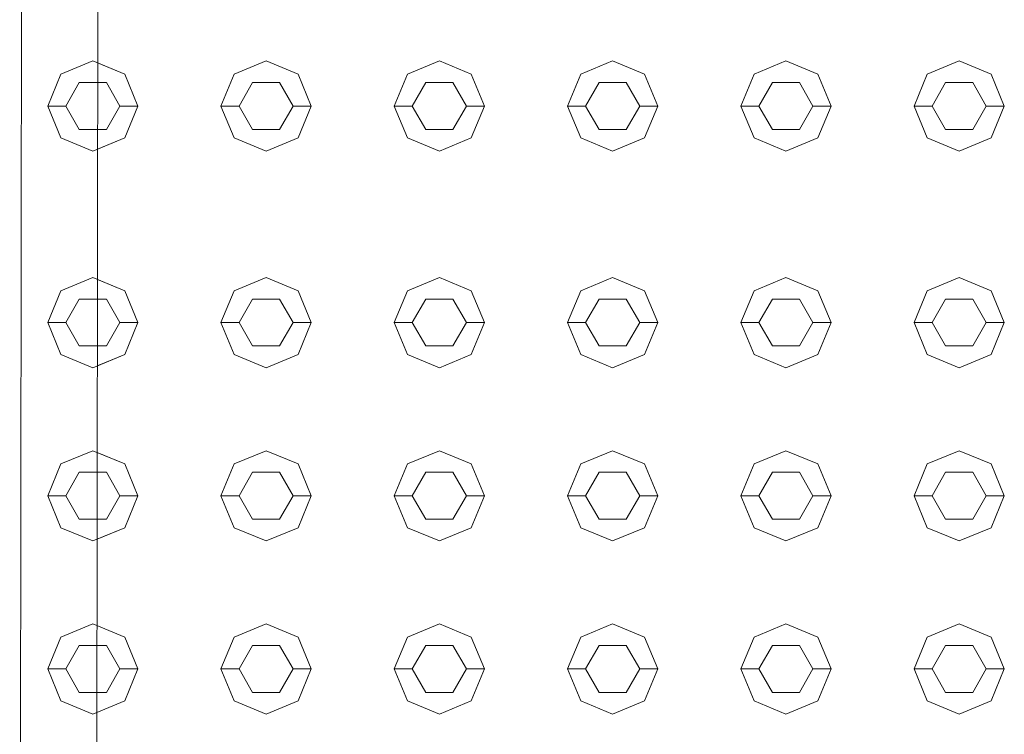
# Model space of a CAD drawing. Header units: millimetres. Extents: x 321 to 585, y -277 to 9.
# Tile 783 of 1056: x 344.357 to 344.903, y -21.701 to -21.305. Entities that reach past the tile are written whole.
import ezdxf

# ---------------------------------------------------------------- set-up
doc = ezdxf.new("R2010")
doc.units = ezdxf.units.MM
doc.header["$MEASUREMENT"] = 0
doc.layers.add('IFC-Elemento construtivo genérico-Contorno', color=253, linetype='Continuous', lineweight=5)
doc.layers.add('IFC-Porta-Contorno', color=142, linetype='Continuous', lineweight=5)

msp = doc.modelspace()

# ---------------------------------------------------------------- linework, layer by layer
at = {"layer": 'IFC-Elemento construtivo genérico-Contorno', "lineweight": 5}
for p, q in [((344.38007, -21.33509), (344.39775, -21.32777)), ((344.39775, -21.32777), (344.41543, -21.33509)), ((344.40043, -21.32888), (344.41543, -21.33509)), ((344.47607, -21.33509), (344.49375, -21.32777)), ((344.47607, -21.33509), (344.49375, -21.32777)), ((344.49375, -21.32777), (344.51143, -21.33509)), ((344.49375, -21.32777), (344.51143, -21.33509)), ((344.57207, -21.33509), (344.58975, -21.32777)), ((344.57207, -21.33509), (344.58975, -21.32777)), ((344.58975, -21.32777), (344.60743, -21.33509)), ((344.58975, -21.32777), (344.60743, -21.33509)), ((344.66807, -21.33509), (344.68575, -21.32777)), ((344.66807, -21.33509), (344.68575, -21.32777)), ((344.68575, -21.32777), (344.70343, -21.33509)), ((344.68575, -21.32777), (344.70343, -21.33509)), ((344.76407, -21.33509), (344.78175, -21.32777)), ((344.76407, -21.33509), (344.78175, -21.32777)), ((344.78175, -21.32777), (344.79943, -21.33509)), ((344.78175, -21.32777), (344.79943, -21.33509)), ((344.86007, -21.33509), (344.87775, -21.32777)), ((344.86007, -21.33509), (344.87775, -21.32777)), ((344.87775, -21.32777), (344.89543, -21.33509)), ((344.87775, -21.32777), (344.89543, -21.33509)), ((344.37275, -21.35277), (344.38007, -21.33509)), ((344.41543, -21.33509), (344.42275, -21.35277)), ((344.41543, -21.33509), (344.42275, -21.35277)), ((344.46875, -21.35277), (344.47607, -21.33509)), ((344.46875, -21.35277), (344.47607, -21.33509)), ((344.51143, -21.33509), (344.51875, -21.35277)), ((344.51143, -21.33509), (344.51875, -21.35277)), ((344.56475, -21.35277), (344.57207, -21.33509)), ((344.56475, -21.35277), (344.57207, -21.33509)), ((344.60743, -21.33509), (344.61475, -21.35277)), ((344.60743, -21.33509), (344.61475, -21.35277)), ((344.66075, -21.35277), (344.66807, -21.33509)), ((344.66075, -21.35277), (344.66807, -21.33509)), ((344.70343, -21.33509), (344.71075, -21.35277)), ((344.70343, -21.33509), (344.71075, -21.35277)), ((344.75675, -21.35277), (344.76407, -21.33509)), ((344.75675, -21.35277), (344.76407, -21.33509)), ((344.79943, -21.33509), (344.80675, -21.35277)), ((344.79943, -21.33509), (344.80675, -21.35277)), ((344.85275, -21.35277), (344.86007, -21.33509)), ((344.85275, -21.35277), (344.86007, -21.33509)), ((344.89543, -21.33509), (344.90275, -21.35277)), ((344.89543, -21.33509), (344.90275, -21.35277)), ((344.38275, -21.35277), (344.39025, -21.33978)), ((344.39025, -21.33978), (344.40525, -21.33978)), ((344.40041, -21.33978), (344.40525, -21.33978)), ((344.40525, -21.33978), (344.41275, -21.35277)), ((344.40525, -21.33978), (344.41275, -21.35277)), ((344.47875, -21.35277), (344.48625, -21.33978)), ((344.47875, -21.35277), (344.48625, -21.33978)), ((344.48625, -21.33978), (344.50125, -21.33978)), ((344.48625, -21.33978), (344.50125, -21.33978)), ((344.50125, -21.33978), (344.50875, -21.35277)), ((344.50125, -21.33978), (344.50875, -21.35277)), ((344.57475, -21.35277), (344.58225, -21.33978)), ((344.57475, -21.35277), (344.58225, -21.33978)), ((344.58225, -21.33978), (344.59725, -21.33978)), ((344.58225, -21.33978), (344.59725, -21.33978)), ((344.59725, -21.33978), (344.60475, -21.35277)), ((344.59725, -21.33978), (344.60475, -21.35277)), ((344.67075, -21.35277), (344.67825, -21.33978)), ((344.67075, -21.35277), (344.67825, -21.33978)), ((344.67825, -21.33978), (344.69325, -21.33978)), ((344.67825, -21.33978), (344.69325, -21.33978)), ((344.69325, -21.33978), (344.70075, -21.35277)), ((344.69325, -21.33978), (344.70075, -21.35277)), ((344.76675, -21.35277), (344.77425, -21.33978)), ((344.76675, -21.35277), (344.77425, -21.33978)), ((344.77425, -21.33978), (344.78925, -21.33978)), ((344.77425, -21.33978), (344.78925, -21.33978)), ((344.78925, -21.33978), (344.79675, -21.35277)), ((344.78925, -21.33978), (344.79675, -21.35277)), ((344.86275, -21.35277), (344.87025, -21.33978)), ((344.86275, -21.35277), (344.87025, -21.33978)), ((344.87025, -21.33978), (344.88525, -21.33978)), ((344.87025, -21.33978), (344.88525, -21.33978)), ((344.88525, -21.33978), (344.89275, -21.35277)), ((344.88525, -21.33978), (344.89275, -21.35277)), ((344.37275, -21.35277), (344.38275, -21.35277)), ((344.37275, -21.35277), (344.38007, -21.37044)), ((344.38275, -21.35277), (344.39025, -21.36575)), ((344.40525, -21.36575), (344.41275, -21.35277)), ((344.40525, -21.36575), (344.41275, -21.35277)), ((344.41275, -21.35277), (344.42275, -21.35277)), ((344.41275, -21.35277), (344.42275, -21.35277)), ((344.41543, -21.37044), (344.42275, -21.35277)), ((344.41543, -21.37044), (344.42275, -21.35277)), ((344.46875, -21.35277), (344.47875, -21.35277)), ((344.46875, -21.35277), (344.47607, -21.37044)), ((344.46875, -21.35277), (344.47875, -21.35277)), ((344.46875, -21.35277), (344.47607, -21.37044)), ((344.47875, -21.35277), (344.48625, -21.36575)), ((344.47875, -21.35277), (344.48625, -21.36575)), ((344.50125, -21.36575), (344.50875, -21.35277)), ((344.50125, -21.36575), (344.50875, -21.35277)), ((344.50875, -21.35277), (344.51875, -21.35277)), ((344.50875, -21.35277), (344.51875, -21.35277)), ((344.51143, -21.37044), (344.51875, -21.35277)), ((344.51143, -21.37044), (344.51875, -21.35277)), ((344.56475, -21.35277), (344.57475, -21.35277)), ((344.56475, -21.35277), (344.57207, -21.37044)), ((344.56475, -21.35277), (344.57475, -21.35277)), ((344.56475, -21.35277), (344.57207, -21.37044)), ((344.57475, -21.35277), (344.58225, -21.36575)), ((344.57475, -21.35277), (344.58225, -21.36575)), ((344.59725, -21.36575), (344.60475, -21.35277)), ((344.59725, -21.36575), (344.60475, -21.35277)), ((344.60475, -21.35277), (344.61475, -21.35277)), ((344.60475, -21.35277), (344.61475, -21.35277)), ((344.60743, -21.37044), (344.61475, -21.35277)), ((344.60743, -21.37044), (344.61475, -21.35277)), ((344.66075, -21.35277), (344.67075, -21.35277)), ((344.66075, -21.35277), (344.66807, -21.37044)), ((344.66075, -21.35277), (344.67075, -21.35277)), ((344.66075, -21.35277), (344.66807, -21.37044)), ((344.67075, -21.35277), (344.67825, -21.36575)), ((344.67075, -21.35277), (344.67825, -21.36575)), ((344.69325, -21.36575), (344.70075, -21.35277)), ((344.69325, -21.36575), (344.70075, -21.35277)), ((344.70075, -21.35277), (344.71075, -21.35277)), ((344.70075, -21.35277), (344.71075, -21.35277)), ((344.70343, -21.37044), (344.71075, -21.35277)), ((344.70343, -21.37044), (344.71075, -21.35277)), ((344.75675, -21.35277), (344.76675, -21.35277)), ((344.75675, -21.35277), (344.76407, -21.37044)), ((344.75675, -21.35277), (344.76675, -21.35277)), ((344.75675, -21.35277), (344.76407, -21.37044)), ((344.76675, -21.35277), (344.77425, -21.36575)), ((344.76675, -21.35277), (344.77425, -21.36575)), ((344.78925, -21.36575), (344.79675, -21.35277)), ((344.78925, -21.36575), (344.79675, -21.35277)), ((344.79675, -21.35277), (344.80675, -21.35277)), ((344.79675, -21.35277), (344.80675, -21.35277)), ((344.79943, -21.37044), (344.80675, -21.35277)), ((344.79943, -21.37044), (344.80675, -21.35277)), ((344.85275, -21.35277), (344.86275, -21.35277)), ((344.85275, -21.35277), (344.86007, -21.37044)), ((344.85275, -21.35277), (344.86275, -21.35277)), ((344.85275, -21.35277), (344.86007, -21.37044)), ((344.86275, -21.35277), (344.87025, -21.36575)), ((344.86275, -21.35277), (344.87025, -21.36575)), ((344.88525, -21.36575), (344.89275, -21.35277)), ((344.88525, -21.36575), (344.89275, -21.35277)), ((344.89275, -21.35277), (344.90275, -21.35277)), ((344.89275, -21.35277), (344.90275, -21.35277)), ((344.89543, -21.37044), (344.90275, -21.35277)), ((344.89543, -21.37044), (344.90275, -21.35277)), ((344.39025, -21.36575), (344.40525, -21.36575)), ((344.40038, -21.36575), (344.40525, -21.36575)), ((344.48625, -21.36575), (344.50125, -21.36575)), ((344.48625, -21.36575), (344.50125, -21.36575)), ((344.58225, -21.36575), (344.59725, -21.36575)), ((344.58225, -21.36575), (344.59725, -21.36575)), ((344.67825, -21.36575), (344.69325, -21.36575)), ((344.67825, -21.36575), (344.69325, -21.36575)), ((344.77425, -21.36575), (344.78925, -21.36575)), ((344.77425, -21.36575), (344.78925, -21.36575)), ((344.87025, -21.36575), (344.88525, -21.36575)), ((344.87025, -21.36575), (344.88525, -21.36575)), ((344.38007, -21.37044), (344.39775, -21.37777)), ((344.39775, -21.37777), (344.41543, -21.37044)), ((344.40037, -21.37668), (344.41543, -21.37044)), ((344.47607, -21.37044), (344.49375, -21.37777)), ((344.47607, -21.37044), (344.49375, -21.37777)), ((344.49375, -21.37777), (344.51143, -21.37044)), ((344.49375, -21.37777), (344.51143, -21.37044)), ((344.57207, -21.37044), (344.58975, -21.37777)), ((344.57207, -21.37044), (344.58975, -21.37777)), ((344.58975, -21.37777), (344.60743, -21.37044)), ((344.58975, -21.37777), (344.60743, -21.37044)), ((344.66807, -21.37044), (344.68575, -21.37777)), ((344.66807, -21.37044), (344.68575, -21.37777)), ((344.68575, -21.37777), (344.70343, -21.37044)), ((344.68575, -21.37777), (344.70343, -21.37044)), ((344.76407, -21.37044), (344.78175, -21.37777)), ((344.76407, -21.37044), (344.78175, -21.37777)), ((344.78175, -21.37777), (344.79943, -21.37044)), ((344.78175, -21.37777), (344.79943, -21.37044)), ((344.86007, -21.37044), (344.87775, -21.37777)), ((344.86007, -21.37044), (344.87775, -21.37777)), ((344.87775, -21.37777), (344.89543, -21.37044)), ((344.87775, -21.37777), (344.89543, -21.37044)), ((344.38007, -21.45509), (344.39775, -21.44777)), ((344.39775, -21.44777), (344.41543, -21.45509)), ((344.40027, -21.44881), (344.41543, -21.45509)), ((344.47607, -21.45509), (344.49375, -21.44777)), ((344.47607, -21.45509), (344.49375, -21.44777)), ((344.49375, -21.44777), (344.51143, -21.45509)), ((344.49375, -21.44777), (344.51143, -21.45509)), ((344.57207, -21.45509), (344.58975, -21.44777)), ((344.57207, -21.45509), (344.58975, -21.44777)), ((344.58975, -21.44777), (344.60743, -21.45509)), ((344.58975, -21.44777), (344.60743, -21.45509)), ((344.66807, -21.45509), (344.68575, -21.44777)), ((344.66807, -21.45509), (344.68575, -21.44777)), ((344.68575, -21.44777), (344.70343, -21.45509)), ((344.68575, -21.44777), (344.70343, -21.45509)), ((344.76407, -21.45509), (344.78175, -21.44777)), ((344.76407, -21.45509), (344.78175, -21.44777)), ((344.78175, -21.44777), (344.79943, -21.45509)), ((344.78175, -21.44777), (344.79943, -21.45509)), ((344.86007, -21.45509), (344.87775, -21.44777)), ((344.86007, -21.45509), (344.87775, -21.44777)), ((344.87775, -21.44777), (344.89543, -21.45509)), ((344.87775, -21.44777), (344.89543, -21.45509)), ((344.37275, -21.47277), (344.38007, -21.45509)), ((344.41543, -21.45509), (344.42275, -21.47277)), ((344.41543, -21.45509), (344.42275, -21.47277)), ((344.46875, -21.47277), (344.47607, -21.45509)), ((344.46875, -21.47277), (344.47607, -21.45509)), ((344.51143, -21.45509), (344.51875, -21.47277)), ((344.51143, -21.45509), (344.51875, -21.47277)), ((344.56475, -21.47277), (344.57207, -21.45509)), ((344.56475, -21.47277), (344.57207, -21.45509)), ((344.60743, -21.45509), (344.61475, -21.47277)), ((344.60743, -21.45509), (344.61475, -21.47277)), ((344.66075, -21.47277), (344.66807, -21.45509)), ((344.66075, -21.47277), (344.66807, -21.45509)), ((344.70343, -21.45509), (344.71075, -21.47277)), ((344.70343, -21.45509), (344.71075, -21.47277)), ((344.75675, -21.47277), (344.76407, -21.45509)), ((344.75675, -21.47277), (344.76407, -21.45509)), ((344.79943, -21.45509), (344.80675, -21.47277)), ((344.79943, -21.45509), (344.80675, -21.47277)), ((344.85275, -21.47277), (344.86007, -21.45509)), ((344.85275, -21.47277), (344.86007, -21.45509)), ((344.89543, -21.45509), (344.90275, -21.47277)), ((344.89543, -21.45509), (344.90275, -21.47277)), ((344.38275, -21.47277), (344.39025, -21.45978)), ((344.39025, -21.45978), (344.40525, -21.45978)), ((344.40026, -21.45978), (344.40525, -21.45978)), ((344.40525, -21.45978), (344.41275, -21.47277)), ((344.40525, -21.45978), (344.41275, -21.47277)), ((344.47875, -21.47277), (344.48625, -21.45978)), ((344.47875, -21.47277), (344.48625, -21.45978)), ((344.48625, -21.45978), (344.50125, -21.45978)), ((344.48625, -21.45978), (344.50125, -21.45978)), ((344.50125, -21.45978), (344.50875, -21.47277)), ((344.50125, -21.45978), (344.50875, -21.47277)), ((344.57475, -21.47277), (344.58225, -21.45978)), ((344.57475, -21.47277), (344.58225, -21.45978)), ((344.58225, -21.45978), (344.59725, -21.45978)), ((344.58225, -21.45978), (344.59725, -21.45978)), ((344.59725, -21.45978), (344.60475, -21.47277)), ((344.59725, -21.45978), (344.60475, -21.47277)), ((344.67075, -21.47277), (344.67825, -21.45978)), ((344.67075, -21.47277), (344.67825, -21.45978)), ((344.67825, -21.45978), (344.69325, -21.45978)), ((344.67825, -21.45978), (344.69325, -21.45978)), ((344.69325, -21.45978), (344.70075, -21.47277)), ((344.69325, -21.45978), (344.70075, -21.47277)), ((344.76675, -21.47277), (344.77425, -21.45978)), ((344.76675, -21.47277), (344.77425, -21.45978)), ((344.77425, -21.45978), (344.78925, -21.45978)), ((344.77425, -21.45978), (344.78925, -21.45978)), ((344.78925, -21.45978), (344.79675, -21.47277)), ((344.78925, -21.45978), (344.79675, -21.47277)), ((344.86275, -21.47277), (344.87025, -21.45978)), ((344.86275, -21.47277), (344.87025, -21.45978)), ((344.87025, -21.45978), (344.88525, -21.45978)), ((344.87025, -21.45978), (344.88525, -21.45978)), ((344.88525, -21.45978), (344.89275, -21.47277)), ((344.88525, -21.45978), (344.89275, -21.47277)), ((344.37275, -21.47277), (344.38275, -21.47277)), ((344.37275, -21.47277), (344.38007, -21.49044)), ((344.38275, -21.47277), (344.39025, -21.48575)), ((344.40525, -21.48575), (344.41275, -21.47277)), ((344.40525, -21.48575), (344.41275, -21.47277)), ((344.41275, -21.47277), (344.42275, -21.47277)), ((344.41275, -21.47277), (344.42275, -21.47277)), ((344.41543, -21.49044), (344.42275, -21.47277)), ((344.41543, -21.49044), (344.42275, -21.47277)), ((344.46875, -21.47277), (344.47875, -21.47277)), ((344.46875, -21.47277), (344.47607, -21.49044)), ((344.46875, -21.47277), (344.47875, -21.47277)), ((344.46875, -21.47277), (344.47607, -21.49044)), ((344.47875, -21.47277), (344.48625, -21.48575)), ((344.47875, -21.47277), (344.48625, -21.48575)), ((344.50125, -21.48575), (344.50875, -21.47277)), ((344.50125, -21.48575), (344.50875, -21.47277)), ((344.50875, -21.47277), (344.51875, -21.47277)), ((344.50875, -21.47277), (344.51875, -21.47277)), ((344.51143, -21.49044), (344.51875, -21.47277)), ((344.51143, -21.49044), (344.51875, -21.47277)), ((344.56475, -21.47277), (344.57475, -21.47277)), ((344.56475, -21.47277), (344.57207, -21.49044)), ((344.56475, -21.47277), (344.57475, -21.47277)), ((344.56475, -21.47277), (344.57207, -21.49044)), ((344.57475, -21.47277), (344.58225, -21.48575)), ((344.57475, -21.47277), (344.58225, -21.48575)), ((344.59725, -21.48575), (344.60475, -21.47277)), ((344.59725, -21.48575), (344.60475, -21.47277)), ((344.60475, -21.47277), (344.61475, -21.47277)), ((344.60475, -21.47277), (344.61475, -21.47277)), ((344.60743, -21.49044), (344.61475, -21.47277)), ((344.60743, -21.49044), (344.61475, -21.47277)), ((344.66075, -21.47277), (344.67075, -21.47277)), ((344.66075, -21.47277), (344.66807, -21.49044)), ((344.66075, -21.47277), (344.67075, -21.47277)), ((344.66075, -21.47277), (344.66807, -21.49044)), ((344.67075, -21.47277), (344.67825, -21.48575)), ((344.67075, -21.47277), (344.67825, -21.48575)), ((344.69325, -21.48575), (344.70075, -21.47277)), ((344.69325, -21.48575), (344.70075, -21.47277)), ((344.70075, -21.47277), (344.71075, -21.47277)), ((344.70075, -21.47277), (344.71075, -21.47277)), ((344.70343, -21.49044), (344.71075, -21.47277)), ((344.70343, -21.49044), (344.71075, -21.47277)), ((344.75675, -21.47277), (344.76675, -21.47277)), ((344.75675, -21.47277), (344.76407, -21.49044)), ((344.75675, -21.47277), (344.76675, -21.47277)), ((344.75675, -21.47277), (344.76407, -21.49044)), ((344.76675, -21.47277), (344.77425, -21.48575)), ((344.76675, -21.47277), (344.77425, -21.48575)), ((344.78925, -21.48575), (344.79675, -21.47277)), ((344.78925, -21.48575), (344.79675, -21.47277)), ((344.79675, -21.47277), (344.80675, -21.47277)), ((344.79675, -21.47277), (344.80675, -21.47277)), ((344.79943, -21.49044), (344.80675, -21.47277)), ((344.79943, -21.49044), (344.80675, -21.47277)), ((344.85275, -21.47277), (344.86275, -21.47277)), ((344.85275, -21.47277), (344.86007, -21.49044)), ((344.85275, -21.47277), (344.86275, -21.47277)), ((344.85275, -21.47277), (344.86007, -21.49044)), ((344.86275, -21.47277), (344.87025, -21.48575)), ((344.86275, -21.47277), (344.87025, -21.48575)), ((344.88525, -21.48575), (344.89275, -21.47277)), ((344.88525, -21.48575), (344.89275, -21.47277)), ((344.89275, -21.47277), (344.90275, -21.47277)), ((344.89275, -21.47277), (344.90275, -21.47277)), ((344.89543, -21.49044), (344.90275, -21.47277)), ((344.89543, -21.49044), (344.90275, -21.47277)), ((344.39025, -21.48575), (344.40525, -21.48575)), ((344.40023, -21.48575), (344.40525, -21.48575)), ((344.48625, -21.48575), (344.50125, -21.48575)), ((344.48625, -21.48575), (344.50125, -21.48575)), ((344.58225, -21.48575), (344.59725, -21.48575)), ((344.58225, -21.48575), (344.59725, -21.48575)), ((344.67825, -21.48575), (344.69325, -21.48575)), ((344.67825, -21.48575), (344.69325, -21.48575)), ((344.77425, -21.48575), (344.78925, -21.48575)), ((344.77425, -21.48575), (344.78925, -21.48575)), ((344.87025, -21.48575), (344.88525, -21.48575)), ((344.87025, -21.48575), (344.88525, -21.48575)), ((344.38007, -21.49044), (344.39775, -21.49777)), ((344.39775, -21.49777), (344.41543, -21.49044)), ((344.40021, -21.49674), (344.41543, -21.49044)), ((344.47607, -21.49044), (344.49375, -21.49777)), ((344.47607, -21.49044), (344.49375, -21.49777)), ((344.49375, -21.49777), (344.51143, -21.49044)), ((344.49375, -21.49777), (344.51143, -21.49044)), ((344.57207, -21.49044), (344.58975, -21.49777)), ((344.57207, -21.49044), (344.58975, -21.49777)), ((344.58975, -21.49777), (344.60743, -21.49044)), ((344.58975, -21.49777), (344.60743, -21.49044)), ((344.66807, -21.49044), (344.68575, -21.49777)), ((344.66807, -21.49044), (344.68575, -21.49777)), ((344.68575, -21.49777), (344.70343, -21.49044)), ((344.68575, -21.49777), (344.70343, -21.49044)), ((344.76407, -21.49044), (344.78175, -21.49777)), ((344.76407, -21.49044), (344.78175, -21.49777)), ((344.78175, -21.49777), (344.79943, -21.49044)), ((344.78175, -21.49777), (344.79943, -21.49044)), ((344.86007, -21.49044), (344.87775, -21.49777)), ((344.86007, -21.49044), (344.87775, -21.49777)), ((344.87775, -21.49777), (344.89543, -21.49044)), ((344.87775, -21.49777), (344.89543, -21.49044)), ((344.38007, -21.55109), (344.39775, -21.54377)), ((344.39775, -21.54377), (344.41543, -21.55109)), ((344.40015, -21.54477), (344.41543, -21.55109)), ((344.47607, -21.55109), (344.49375, -21.54377)), ((344.47607, -21.55109), (344.49375, -21.54377)), ((344.49375, -21.54377), (344.51143, -21.55109)), ((344.49375, -21.54377), (344.51143, -21.55109)), ((344.57207, -21.55109), (344.58975, -21.54377)), ((344.57207, -21.55109), (344.58975, -21.54377)), ((344.58975, -21.54377), (344.60743, -21.55109)), ((344.58975, -21.54377), (344.60743, -21.55109)), ((344.66807, -21.55109), (344.68575, -21.54377)), ((344.66807, -21.55109), (344.68575, -21.54377)), ((344.68575, -21.54377), (344.70343, -21.55109)), ((344.68575, -21.54377), (344.70343, -21.55109)), ((344.76407, -21.55109), (344.78175, -21.54377)), ((344.76407, -21.55109), (344.78175, -21.54377)), ((344.78175, -21.54377), (344.79943, -21.55109)), ((344.78175, -21.54377), (344.79943, -21.55109)), ((344.86007, -21.55109), (344.87775, -21.54377)), ((344.86007, -21.55109), (344.87775, -21.54377)), ((344.87775, -21.54377), (344.89543, -21.55109)), ((344.87775, -21.54377), (344.89543, -21.55109)), ((344.37275, -21.56877), (344.38007, -21.55109)), ((344.41543, -21.55109), (344.42275, -21.56877)), ((344.41543, -21.55109), (344.42275, -21.56877)), ((344.46875, -21.56877), (344.47607, -21.55109)), ((344.46875, -21.56877), (344.47607, -21.55109)), ((344.51143, -21.55109), (344.51875, -21.56877)), ((344.51143, -21.55109), (344.51875, -21.56877)), ((344.56475, -21.56877), (344.57207, -21.55109)), ((344.56475, -21.56877), (344.57207, -21.55109)), ((344.60743, -21.55109), (344.61475, -21.56877)), ((344.60743, -21.55109), (344.61475, -21.56877)), ((344.66075, -21.56877), (344.66807, -21.55109)), ((344.66075, -21.56877), (344.66807, -21.55109)), ((344.70343, -21.55109), (344.71075, -21.56877)), ((344.70343, -21.55109), (344.71075, -21.56877)), ((344.75675, -21.56877), (344.76407, -21.55109)), ((344.75675, -21.56877), (344.76407, -21.55109)), ((344.79943, -21.55109), (344.80675, -21.56877)), ((344.79943, -21.55109), (344.80675, -21.56877)), ((344.85275, -21.56877), (344.86007, -21.55109)), ((344.85275, -21.56877), (344.86007, -21.55109)), ((344.89543, -21.55109), (344.90275, -21.56877)), ((344.89543, -21.55109), (344.90275, -21.56877)), ((344.38275, -21.56877), (344.39025, -21.55577)), ((344.39025, -21.55577), (344.40525, -21.55577)), ((344.40014, -21.55577), (344.40525, -21.55577)), ((344.40525, -21.55577), (344.41275, -21.56877)), ((344.40525, -21.55577), (344.41275, -21.56877)), ((344.47875, -21.56877), (344.48625, -21.55577)), ((344.47875, -21.56877), (344.48625, -21.55577)), ((344.48625, -21.55577), (344.50125, -21.55577)), ((344.48625, -21.55577), (344.50125, -21.55577)), ((344.50125, -21.55577), (344.50875, -21.56877)), ((344.50125, -21.55577), (344.50875, -21.56877)), ((344.57475, -21.56877), (344.58225, -21.55577)), ((344.57475, -21.56877), (344.58225, -21.55577)), ((344.58225, -21.55577), (344.59725, -21.55577)), ((344.58225, -21.55577), (344.59725, -21.55577)), ((344.59725, -21.55577), (344.60475, -21.56877)), ((344.59725, -21.55577), (344.60475, -21.56877)), ((344.67075, -21.56877), (344.67825, -21.55577)), ((344.67075, -21.56877), (344.67825, -21.55577)), ((344.67825, -21.55577), (344.69325, -21.55577)), ((344.67825, -21.55577), (344.69325, -21.55577)), ((344.69325, -21.55577), (344.70075, -21.56877)), ((344.69325, -21.55577), (344.70075, -21.56877)), ((344.76675, -21.56877), (344.77425, -21.55577)), ((344.76675, -21.56877), (344.77425, -21.55577)), ((344.77425, -21.55577), (344.78925, -21.55577)), ((344.77425, -21.55577), (344.78925, -21.55577)), ((344.78925, -21.55577), (344.79675, -21.56877)), ((344.78925, -21.55577), (344.79675, -21.56877)), ((344.86275, -21.56877), (344.87025, -21.55577)), ((344.86275, -21.56877), (344.87025, -21.55577)), ((344.87025, -21.55577), (344.88525, -21.55577)), ((344.87025, -21.55577), (344.88525, -21.55577)), ((344.88525, -21.55577), (344.89275, -21.56877)), ((344.88525, -21.55577), (344.89275, -21.56877)), ((344.37275, -21.56877), (344.38275, -21.56877)), ((344.37275, -21.56877), (344.38007, -21.58645)), ((344.38275, -21.56877), (344.39025, -21.58176)), ((344.40525, -21.58176), (344.41275, -21.56877)), ((344.40525, -21.58176), (344.41275, -21.56877)), ((344.41275, -21.56877), (344.42275, -21.56877)), ((344.41275, -21.56877), (344.42275, -21.56877)), ((344.41543, -21.58645), (344.42275, -21.56877)), ((344.41543, -21.58645), (344.42275, -21.56877)), ((344.46875, -21.56877), (344.47875, -21.56877)), ((344.46875, -21.56877), (344.47607, -21.58645)), ((344.46875, -21.56877), (344.47875, -21.56877)), ((344.46875, -21.56877), (344.47607, -21.58645)), ((344.47875, -21.56877), (344.48625, -21.58176)), ((344.47875, -21.56877), (344.48625, -21.58176)), ((344.50125, -21.58176), (344.50875, -21.56877)), ((344.50125, -21.58176), (344.50875, -21.56877)), ((344.50875, -21.56877), (344.51875, -21.56877)), ((344.50875, -21.56877), (344.51875, -21.56877)), ((344.51143, -21.58645), (344.51875, -21.56877)), ((344.51143, -21.58645), (344.51875, -21.56877)), ((344.56475, -21.56877), (344.57475, -21.56877)), ((344.56475, -21.56877), (344.57207, -21.58645)), ((344.56475, -21.56877), (344.57475, -21.56877)), ((344.56475, -21.56877), (344.57207, -21.58645)), ((344.57475, -21.56877), (344.58225, -21.58176)), ((344.57475, -21.56877), (344.58225, -21.58176)), ((344.59725, -21.58176), (344.60475, -21.56877)), ((344.59725, -21.58176), (344.60475, -21.56877)), ((344.60475, -21.56877), (344.61475, -21.56877)), ((344.60475, -21.56877), (344.61475, -21.56877)), ((344.60743, -21.58645), (344.61475, -21.56877)), ((344.60743, -21.58645), (344.61475, -21.56877)), ((344.66075, -21.56877), (344.67075, -21.56877)), ((344.66075, -21.56877), (344.66807, -21.58645)), ((344.66075, -21.56877), (344.67075, -21.56877)), ((344.66075, -21.56877), (344.66807, -21.58645)), ((344.67075, -21.56877), (344.67825, -21.58176)), ((344.67075, -21.56877), (344.67825, -21.58176)), ((344.69325, -21.58176), (344.70075, -21.56877)), ((344.69325, -21.58176), (344.70075, -21.56877)), ((344.70075, -21.56877), (344.71075, -21.56877)), ((344.70075, -21.56877), (344.71075, -21.56877)), ((344.70343, -21.58645), (344.71075, -21.56877)), ((344.70343, -21.58645), (344.71075, -21.56877)), ((344.75675, -21.56877), (344.76675, -21.56877)), ((344.75675, -21.56877), (344.76407, -21.58645)), ((344.75675, -21.56877), (344.76675, -21.56877)), ((344.75675, -21.56877), (344.76407, -21.58645)), ((344.76675, -21.56877), (344.77425, -21.58176)), ((344.76675, -21.56877), (344.77425, -21.58176)), ((344.78925, -21.58176), (344.79675, -21.56877)), ((344.78925, -21.58176), (344.79675, -21.56877)), ((344.79675, -21.56877), (344.80675, -21.56877)), ((344.79675, -21.56877), (344.80675, -21.56877)), ((344.79943, -21.58645), (344.80675, -21.56877)), ((344.79943, -21.58645), (344.80675, -21.56877)), ((344.85275, -21.56877), (344.86275, -21.56877)), ((344.85275, -21.56877), (344.86007, -21.58645)), ((344.85275, -21.56877), (344.86275, -21.56877)), ((344.85275, -21.56877), (344.86007, -21.58645)), ((344.86275, -21.56877), (344.87025, -21.58176)), ((344.86275, -21.56877), (344.87025, -21.58176)), ((344.88525, -21.58176), (344.89275, -21.56877)), ((344.88525, -21.58176), (344.89275, -21.56877)), ((344.89275, -21.56877), (344.90275, -21.56877)), ((344.89275, -21.56877), (344.90275, -21.56877)), ((344.89543, -21.58645), (344.90275, -21.56877)), ((344.89543, -21.58645), (344.90275, -21.56877)), ((344.39025, -21.58176), (344.40525, -21.58176)), ((344.4001, -21.58176), (344.40525, -21.58176)), ((344.48625, -21.58176), (344.50125, -21.58176)), ((344.48625, -21.58176), (344.50125, -21.58176)), ((344.58225, -21.58176), (344.59725, -21.58176)), ((344.58225, -21.58176), (344.59725, -21.58176)), ((344.67825, -21.58176), (344.69325, -21.58176)), ((344.67825, -21.58176), (344.69325, -21.58176)), ((344.77425, -21.58176), (344.78925, -21.58176)), ((344.77425, -21.58176), (344.78925, -21.58176)), ((344.87025, -21.58176), (344.88525, -21.58176)), ((344.87025, -21.58176), (344.88525, -21.58176)), ((344.38007, -21.58645), (344.39775, -21.59377)), ((344.39775, -21.59377), (344.41543, -21.58645)), ((344.40009, -21.59281), (344.41543, -21.58645)), ((344.47607, -21.58645), (344.49375, -21.59377)), ((344.47607, -21.58645), (344.49375, -21.59377)), ((344.49375, -21.59377), (344.51143, -21.58645)), ((344.49375, -21.59377), (344.51143, -21.58645)), ((344.57207, -21.58645), (344.58975, -21.59377)), ((344.57207, -21.58645), (344.58975, -21.59377)), ((344.58975, -21.59377), (344.60743, -21.58645)), ((344.58975, -21.59377), (344.60743, -21.58645)), ((344.66807, -21.58645), (344.68575, -21.59377)), ((344.66807, -21.58645), (344.68575, -21.59377)), ((344.68575, -21.59377), (344.70343, -21.58645)), ((344.68575, -21.59377), (344.70343, -21.58645)), ((344.76407, -21.58645), (344.78175, -21.59377)), ((344.76407, -21.58645), (344.78175, -21.59377)), ((344.78175, -21.59377), (344.79943, -21.58645)), ((344.78175, -21.59377), (344.79943, -21.58645)), ((344.86007, -21.58645), (344.87775, -21.59377)), ((344.86007, -21.58645), (344.87775, -21.59377)), ((344.87775, -21.59377), (344.89543, -21.58645)), ((344.87775, -21.59377), (344.89543, -21.58645)), ((344.38007, -21.64709), (344.39775, -21.63977)), ((344.39775, -21.63977), (344.41543, -21.64709)), ((344.47607, -21.64709), (344.49375, -21.63977)), ((344.47607, -21.64709), (344.49375, -21.63977)), ((344.49375, -21.63977), (344.51143, -21.64709)), ((344.49375, -21.63977), (344.51143, -21.64709)), ((344.57207, -21.64709), (344.58975, -21.63977)), ((344.57207, -21.64709), (344.58975, -21.63977)), ((344.58975, -21.63977), (344.60743, -21.64709)), ((344.58975, -21.63977), (344.60743, -21.64709)), ((344.66807, -21.64709), (344.68575, -21.63977)), ((344.66807, -21.64709), (344.68575, -21.63977)), ((344.68575, -21.63977), (344.70343, -21.64709)), ((344.68575, -21.63977), (344.70343, -21.64709)), ((344.76407, -21.64709), (344.78175, -21.63977)), ((344.76407, -21.64709), (344.78175, -21.63977)), ((344.78175, -21.63977), (344.79943, -21.64709)), ((344.78175, -21.63977), (344.79943, -21.64709)), ((344.86007, -21.64709), (344.87775, -21.63977)), ((344.86007, -21.64709), (344.87775, -21.63977)), ((344.87775, -21.63977), (344.89543, -21.64709)), ((344.87775, -21.63977), (344.89543, -21.64709)), ((344.40003, -21.64072), (344.41543, -21.64709)), ((344.37275, -21.66477), (344.38007, -21.64709)), ((344.41543, -21.64709), (344.42275, -21.66477)), ((344.41543, -21.64709), (344.42275, -21.66477)), ((344.46875, -21.66477), (344.47607, -21.64709)), ((344.46875, -21.66477), (344.47607, -21.64709)), ((344.51143, -21.64709), (344.51875, -21.66477)), ((344.51143, -21.64709), (344.51875, -21.66477)), ((344.56475, -21.66477), (344.57207, -21.64709)), ((344.56475, -21.66477), (344.57207, -21.64709)), ((344.60743, -21.64709), (344.61475, -21.66477)), ((344.60743, -21.64709), (344.61475, -21.66477)), ((344.66075, -21.66477), (344.66807, -21.64709)), ((344.66075, -21.66477), (344.66807, -21.64709)), ((344.70343, -21.64709), (344.71075, -21.66477)), ((344.70343, -21.64709), (344.71075, -21.66477)), ((344.75675, -21.66477), (344.76407, -21.64709)), ((344.75675, -21.66477), (344.76407, -21.64709)), ((344.79943, -21.64709), (344.80675, -21.66477)), ((344.79943, -21.64709), (344.80675, -21.66477)), ((344.85275, -21.66477), (344.86007, -21.64709)), ((344.85275, -21.66477), (344.86007, -21.64709)), ((344.89543, -21.64709), (344.90275, -21.66477)), ((344.89543, -21.64709), (344.90275, -21.66477)), ((344.38275, -21.66477), (344.39025, -21.65178)), ((344.39025, -21.65178), (344.40525, -21.65178)), ((344.40001, -21.65178), (344.40525, -21.65178)), ((344.40525, -21.65178), (344.41275, -21.66477)), ((344.40525, -21.65178), (344.41275, -21.66477)), ((344.47875, -21.66477), (344.48625, -21.65178)), ((344.47875, -21.66477), (344.48625, -21.65178)), ((344.48625, -21.65178), (344.50125, -21.65178)), ((344.48625, -21.65178), (344.50125, -21.65178)), ((344.50125, -21.65178), (344.50875, -21.66477)), ((344.50125, -21.65178), (344.50875, -21.66477)), ((344.57475, -21.66477), (344.58225, -21.65178)), ((344.57475, -21.66477), (344.58225, -21.65178)), ((344.58225, -21.65178), (344.59725, -21.65178)), ((344.58225, -21.65178), (344.59725, -21.65178)), ((344.59725, -21.65178), (344.60475, -21.66477)), ((344.59725, -21.65178), (344.60475, -21.66477)), ((344.67075, -21.66477), (344.67825, -21.65178)), ((344.67075, -21.66477), (344.67825, -21.65178)), ((344.67825, -21.65178), (344.69325, -21.65178)), ((344.67825, -21.65178), (344.69325, -21.65178)), ((344.69325, -21.65178), (344.70075, -21.66477)), ((344.69325, -21.65178), (344.70075, -21.66477)), ((344.76675, -21.66477), (344.77425, -21.65178)), ((344.76675, -21.66477), (344.77425, -21.65178)), ((344.77425, -21.65178), (344.78925, -21.65178)), ((344.77425, -21.65178), (344.78925, -21.65178)), ((344.78925, -21.65178), (344.79675, -21.66477)), ((344.78925, -21.65178), (344.79675, -21.66477)), ((344.86275, -21.66477), (344.87025, -21.65178)), ((344.86275, -21.66477), (344.87025, -21.65178)), ((344.87025, -21.65178), (344.88525, -21.65178)), ((344.87025, -21.65178), (344.88525, -21.65178)), ((344.88525, -21.65178), (344.89275, -21.66477)), ((344.88525, -21.65178), (344.89275, -21.66477)), ((344.37275, -21.66477), (344.38275, -21.66477)), ((344.37275, -21.66477), (344.38007, -21.68244)), ((344.38275, -21.66477), (344.39025, -21.67776)), ((344.40525, -21.67776), (344.41275, -21.66477)), ((344.40525, -21.67776), (344.41275, -21.66477)), ((344.41275, -21.66477), (344.42275, -21.66477)), ((344.41275, -21.66477), (344.42275, -21.66477)), ((344.41543, -21.68244), (344.42275, -21.66477)), ((344.41543, -21.68244), (344.42275, -21.66477)), ((344.46875, -21.66477), (344.47875, -21.66477)), ((344.46875, -21.66477), (344.47607, -21.68244)), ((344.46875, -21.66477), (344.47875, -21.66477)), ((344.46875, -21.66477), (344.47607, -21.68244)), ((344.47875, -21.66477), (344.48625, -21.67776)), ((344.47875, -21.66477), (344.48625, -21.67776)), ((344.50125, -21.67776), (344.50875, -21.66477)), ((344.50125, -21.67776), (344.50875, -21.66477)), ((344.50875, -21.66477), (344.51875, -21.66477)), ((344.50875, -21.66477), (344.51875, -21.66477)), ((344.51143, -21.68244), (344.51875, -21.66477)), ((344.51143, -21.68244), (344.51875, -21.66477)), ((344.56475, -21.66477), (344.57475, -21.66477)), ((344.56475, -21.66477), (344.57207, -21.68244)), ((344.56475, -21.66477), (344.57475, -21.66477)), ((344.56475, -21.66477), (344.57207, -21.68244)), ((344.57475, -21.66477), (344.58225, -21.67776)), ((344.57475, -21.66477), (344.58225, -21.67776)), ((344.59725, -21.67776), (344.60475, -21.66477)), ((344.59725, -21.67776), (344.60475, -21.66477)), ((344.60475, -21.66477), (344.61475, -21.66477)), ((344.60475, -21.66477), (344.61475, -21.66477)), ((344.60743, -21.68244), (344.61475, -21.66477)), ((344.60743, -21.68244), (344.61475, -21.66477)), ((344.66075, -21.66477), (344.67075, -21.66477)), ((344.66075, -21.66477), (344.66807, -21.68244)), ((344.66075, -21.66477), (344.67075, -21.66477)), ((344.66075, -21.66477), (344.66807, -21.68244)), ((344.67075, -21.66477), (344.67825, -21.67776)), ((344.67075, -21.66477), (344.67825, -21.67776)), ((344.69325, -21.67776), (344.70075, -21.66477)), ((344.69325, -21.67776), (344.70075, -21.66477)), ((344.70075, -21.66477), (344.71075, -21.66477)), ((344.70075, -21.66477), (344.71075, -21.66477)), ((344.70343, -21.68244), (344.71075, -21.66477)), ((344.70343, -21.68244), (344.71075, -21.66477)), ((344.75675, -21.66477), (344.76675, -21.66477)), ((344.75675, -21.66477), (344.76407, -21.68244)), ((344.75675, -21.66477), (344.76675, -21.66477)), ((344.75675, -21.66477), (344.76407, -21.68244)), ((344.76675, -21.66477), (344.77425, -21.67776)), ((344.76675, -21.66477), (344.77425, -21.67776)), ((344.78925, -21.67776), (344.79675, -21.66477)), ((344.78925, -21.67776), (344.79675, -21.66477)), ((344.79675, -21.66477), (344.80675, -21.66477)), ((344.79675, -21.66477), (344.80675, -21.66477)), ((344.79943, -21.68244), (344.80675, -21.66477)), ((344.79943, -21.68244), (344.80675, -21.66477)), ((344.85275, -21.66477), (344.86275, -21.66477)), ((344.85275, -21.66477), (344.86007, -21.68244)), ((344.85275, -21.66477), (344.86275, -21.66477)), ((344.85275, -21.66477), (344.86007, -21.68244)), ((344.86275, -21.66477), (344.87025, -21.67776)), ((344.86275, -21.66477), (344.87025, -21.67776)), ((344.88525, -21.67776), (344.89275, -21.66477)), ((344.88525, -21.67776), (344.89275, -21.66477)), ((344.89275, -21.66477), (344.90275, -21.66477)), ((344.89275, -21.66477), (344.90275, -21.66477)), ((344.89543, -21.68244), (344.90275, -21.66477)), ((344.89543, -21.68244), (344.90275, -21.66477)), ((344.39025, -21.67776), (344.40525, -21.67776)), ((344.39998, -21.67776), (344.40525, -21.67776)), ((344.48625, -21.67776), (344.50125, -21.67776)), ((344.48625, -21.67776), (344.50125, -21.67776)), ((344.58225, -21.67776), (344.59725, -21.67776)), ((344.58225, -21.67776), (344.59725, -21.67776)), ((344.67825, -21.67776), (344.69325, -21.67776)), ((344.67825, -21.67776), (344.69325, -21.67776)), ((344.77425, -21.67776), (344.78925, -21.67776)), ((344.77425, -21.67776), (344.78925, -21.67776)), ((344.87025, -21.67776), (344.88525, -21.67776)), ((344.87025, -21.67776), (344.88525, -21.67776)), ((344.38007, -21.68244), (344.39775, -21.68977)), ((344.39775, -21.68977), (344.41543, -21.68244)), ((344.39997, -21.68885), (344.41543, -21.68244)), ((344.47607, -21.68244), (344.49375, -21.68977)), ((344.47607, -21.68244), (344.49375, -21.68977)), ((344.49375, -21.68977), (344.51143, -21.68244)), ((344.49375, -21.68977), (344.51143, -21.68244)), ((344.57207, -21.68244), (344.58975, -21.68977)), ((344.57207, -21.68244), (344.58975, -21.68977)), ((344.58975, -21.68977), (344.60743, -21.68244)), ((344.58975, -21.68977), (344.60743, -21.68244)), ((344.66807, -21.68244), (344.68575, -21.68977)), ((344.66807, -21.68244), (344.68575, -21.68977)), ((344.68575, -21.68977), (344.70343, -21.68244)), ((344.68575, -21.68977), (344.70343, -21.68244)), ((344.76407, -21.68244), (344.78175, -21.68977)), ((344.76407, -21.68244), (344.78175, -21.68977)), ((344.78175, -21.68977), (344.79943, -21.68244)), ((344.78175, -21.68977), (344.79943, -21.68244)), ((344.86007, -21.68244), (344.87775, -21.68977)), ((344.86007, -21.68244), (344.87775, -21.68977)), ((344.87775, -21.68977), (344.89543, -21.68244)), ((344.87775, -21.68977), (344.89543, -21.68244))]:
    msp.add_line(p, q, dxfattribs=at)
at = {"layer": 'IFC-Porta-Contorno', "color": 7, "lineweight": 5}
for p, q in [((344.39988, -21.75579), (344.40119, -20.73388)), ((344.35723, -22.01282), (344.35854, -20.9909))]:
    msp.add_line(p, q, dxfattribs=at)

doc.saveas('drawing.dxf')
